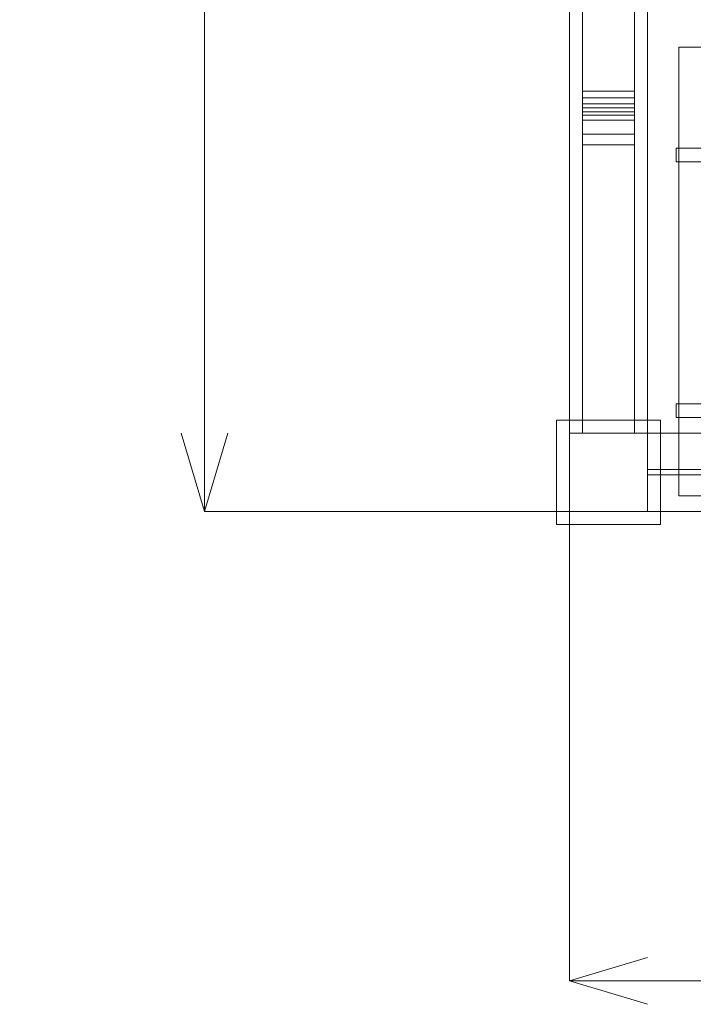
# Model space of a CAD drawing. Header units: millimetres. Extents: x -2233 to 61924, y -68080 to 6847.
# Tile 542 of 656: x 22696 to 23988, y -20425 to -18538. Entities that reach past the tile are written whole.
import ezdxf

# ---------------------------------------------------------------- set-up
doc = ezdxf.new("R2010")
doc.units = ezdxf.units.MM
doc.layers.add('COTAS_O', color=1, linetype='Continuous', lineweight=0)
doc.layers.add('superior_briquetadora', color=7, linetype='Continuous', lineweight=0)
doc.dimstyles.new('R19_100', dxfattribs={"dimtxt": 250, "dimasz": 150, "dimexe": 150, "dimexo": 80, "dimgap": 100, "dimtad": 1, "dimtih": 1, "dimtoh": 1, "dimdsep": 46, "dimcen": 0.09, "dimadec": 0, "dimazin": 0, "dimtfac": 1, "dimtdec": 4, "dimtofl": 0, "dimtmove": 0, "dimatfit": 3, "dimfxl": 1, "dimtolj": 1, "dimtzin": 0, "dimarcsym": 0})

# ---------------------------------------------------------------- blocks, each defined once
blk = doc.blocks.new('DIM_R28_42')
at = {"layer": 'COTAS_O'}
for p, q in [((23750.1, -19480), (23750.1, -20380)), ((25950.1, -19480), (25950.1, -20380)), ((23750.1, -20380), (23900.1, -20335)), ((25950.1, -20380), (25800.1, -20335)), ((23750.1, -20380), (25950.1, -20380)), ((23750.1, -20380), (23900.1, -20425)), ((25950.1, -20380), (25800.1, -20425))]:
    blk.add_line(p, q, dxfattribs=at)
blk.add_text('2200 O', height=250, dxfattribs=at).set_placement((24850.1, -20280))
blk = doc.blocks.new('DIM_R28_43')
at = {"layer": 'COTAS_O'}
for p, q in [((23050.1, -17510), (23005.1, -17660)), ((23750.1, -17510), (23050.1, -17510)), ((23050.1, -19480), (23050.1, -17510)), ((23050.1, -17510), (23095.1, -17660)), ((23050.1, -19480), (23005.1, -19330)), ((23050.1, -19480), (23095.1, -19330)), ((23750.1, -19480), (23050.1, -19480))]:
    blk.add_line(p, q, dxfattribs=at)
blk.add_text('1970 O', height=250, rotation=90, dxfattribs=at).set_placement((22950.1, -18495))

msp = doc.modelspace()

# ---------------------------------------------------------------- linework, layer by layer
at = {"layer": 'superior_briquetadora'}
for p, q in [((23750.067, -19330), (23750.067, -17660)), ((23775.067, -18720.639), (23775.067, -17660)), ((23775.067, -18674.804), (23775.067, -17660)), ((23875.067, -18720.639), (23875.067, -17660)), ((23875.067, -18674.804), (23875.067, -17660)), ((23900.067, -19330), (23900.067, -17660)), ((23750.067, -19480), (23750.067, -18460)), ((23900.067, -19330), (23900.067, -18460)), ((23750.067, -19480), (23750.067, -18500)), ((23900.067, -19330), (23900.067, -18500)), ((24278.603, -18590), (23960.067, -18590)), ((23960.067, -18590), (23960.067, -18784)), ((23960.067, -19450), (23960.067, -18590)), ((24289.677, -18590), (23960.067, -18590)), ((23775.067, -18714.105), (23775.067, -18674.804)), ((23775.067, -18674.804), (23875.067, -18674.804)), ((23875.067, -18714.105), (23875.067, -18674.804)), ((23775.067, -18687.386), (23775.067, -18698.89)), ((23775.067, -18706.157), (23775.067, -18687.386)), ((23775.067, -18687.386), (23875.067, -18687.386)), ((23775.067, -18706.157), (23775.067, -18698.89)), ((23775.067, -18698.89), (23875.067, -18698.89)), ((23875.067, -18687.386), (23875.067, -18698.89)), ((23875.067, -18706.157), (23875.067, -18687.386)), ((23875.067, -18706.157), (23875.067, -18698.89)), ((23775.067, -18706.157), (23875.067, -18706.157)), ((23775.067, -18730), (23775.067, -18714.105)), ((23775.067, -18714.105), (23875.067, -18714.105)), ((23775.067, -19330), (23775.067, -18720.639)), ((23775.067, -18720.639), (23875.067, -18720.639)), ((23875.067, -18730), (23875.067, -18714.105)), ((23875.067, -19330), (23875.067, -18720.639)), ((23775.067, -18756.963), (23775.067, -18730)), ((23775.067, -18730), (23875.067, -18730)), ((23875.067, -18756.963), (23875.067, -18730)), ((23775.067, -18777.418), (23775.067, -18756.963)), ((23775.067, -18756.963), (23875.067, -18756.963)), ((23875.067, -18777.418), (23875.067, -18756.963)), ((23775.067, -19330), (23775.067, -18777.418)), ((23775.067, -18777.418), (23875.067, -18777.418)), ((23875.067, -19330), (23875.067, -18777.418)), ((24009.102, -18784), (23955.067, -18784)), ((23955.067, -18784), (23955.067, -18810)), ((23960.067, -18784), (23955.067, -18784)), ((24000.067, -18784), (23960.067, -18784)), ((23960.067, -18810), (23960.067, -18784)), ((24009.102, -18810), (23955.067, -18810)), ((23960.067, -18810), (23955.067, -18810)), ((23960.067, -18810), (24000.067, -18810)), ((23960.067, -18810), (23960.067, -19274)), ((24009.102, -19274), (23955.067, -19274)), ((23955.067, -19274), (23955.067, -19300)), ((23960.067, -19274), (23955.067, -19274)), ((24000.067, -19274), (23960.067, -19274)), ((23960.067, -19300), (23960.067, -19274)), ((23725.067, -19505), (23725.067, -19305)), ((23725.067, -19305), (23925.067, -19305)), ((23925.067, -19505), (23925.067, -19305)), ((24009.102, -19300), (23955.067, -19300)), ((23960.067, -19300), (23955.067, -19300)), ((23960.067, -19300), (24000.067, -19300)), ((23960.067, -19300), (23960.067, -19450)), ((23750.067, -19480), (23750.067, -19330)), ((23750.067, -19330), (23900.067, -19330)), ((23775.067, -19330), (23875.067, -19330)), ((23900.067, -19480), (23900.067, -19330)), ((23900.067, -19330), (25800.067, -19330)), ((23900.067, -19410), (23900.067, -19400)), ((23900.067, -19400), (25800.067, -19400)), ((23900.067, -19410), (25800.067, -19410)), ((24045.413, -19450), (23960.067, -19450)), ((24052.227, -19450), (23960.067, -19450)), ((23750.067, -19480), (23900.067, -19480)), ((23750.067, -19480), (25950.067, -19480)), ((23900.067, -19480), (25800.067, -19480)), ((23725.067, -19505), (23925.067, -19505))]:
    msp.add_line(p, q, dxfattribs=at)

# ---------------------------------------------------------------- dimensions: what is measured, and where the dimension line sits
at = {"layer": 'COTAS_O'}
for p2, distance, picture, middle in [((23750.067, -17510), 700, 'DIM_R28_43', (23050.067, -18495)), ((25950.067, -19480), -900, 'DIM_R28_42', (24850.067, -20380))]:
    dim = msp.add_aligned_dim(p1=(23750.067, -19480), p2=p2, distance=distance, text='<> O', dimstyle='R19_100', dxfattribs=at)
    dim.commit()
    dim.dimension.update_dxf_attribs({"geometry": picture, "text_midpoint": middle})

doc.saveas('drawing.dxf')
